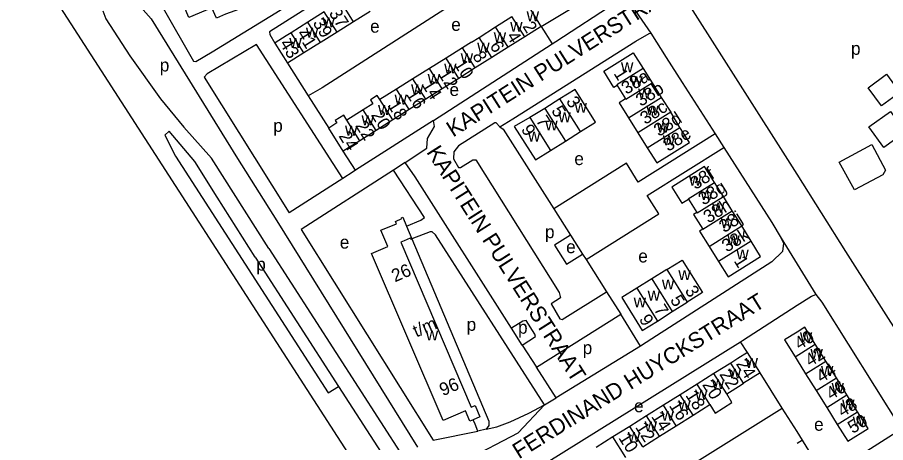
# Model space of a CAD drawing. Extents: x 159675 to 162108, y 386471 to 388472.
# Drawn here: x 160257.2 to 160527.6, y 386875.3 to 387007.7 of the extents above; entities that cross this region are included whole.
import ezdxf

# ---------------------------------------------------------------- set-up
doc = ezdxf.new("R2010")
doc.units = 0
for name, color, linetype in [('BLT_Basislijn', 7, 'Continuous'), ('BLT_Bebouwing', 7, 'Continuous'), ('BLT_Centroide', 7, 'Continuous'), ('BLT_Huisnummer', 7, 'Continuous'), ('BLT_Huisnummer_ tussenligend', 7, 'Continuous'), ('BLT_Huisnummer_reeks', 7, 'Continuous'), ('BLT_Onderverdeling_panden', 7, 'Continuous'), ('BLT_Straatnaam', 7, 'Continuous'), ('BLT_Vlakafsluiter', 7, 'Continuous')]:
    doc.layers.add(name, color=color, linetype=linetype)

msp = doc.modelspace()

# ---------------------------------------------------------------- linework, layer by layer
at = {"layer": 'BLT_Basislijn'}
for p, q in [((160235.65, 387064.95), (160365.63, 386863.54)), ((160420.34, 387004.94), (160431.24, 387011.46)), ((160420.34, 387004.94), (160423.68, 386999.46)), ((160386.81, 386975.67), (160423.68, 386999.46)), ((160459.17, 386995.28), (160464.19, 386987.47)), ((160341.28, 386993.44), (160347.73, 386983.33)), ((160464.19, 386987.47), (160474.44, 386971.47)), ((160347.73, 386983.33), (160354.14, 386973.29)), ((160407.46, 386973.61), (160411.44, 386976.1)), ((160386.81, 386975.67), (160362.5, 386960.12)), ((160474.44, 386971.47), (160477.14, 386967.24)), ((160362.5, 386960.12), (160358.67, 386966.08)), ((160477.14, 386967.24), (160492.1, 386943.88)), ((160377.95, 386962.57), (160374.28, 386960.14)), ((160374.28, 386960.14), (160345.59, 386941.66)), ((160358.5, 386957.59), (160341.8, 386946.82)), ((160424.26, 386948.11), (160429.48, 386939.9)), ((160338.01, 386944.36), (160381.82, 386873.92)), ((160345.59, 386941.66), (160386.7, 386876.08)), ((160429.48, 386939.9), (160433.2, 386934.04)), ((160335.47, 386935.73), (160377.24, 386871.02)), ((160331.27, 386933.02), (160357.22, 386892.81)), ((160433.2, 386934.04), (160434.29, 386932.31)), ((160434.29, 386932.31), (160440.68, 386922.26)), ((160440.68, 386922.26), (160445.07, 386915.33)), ((160418.85, 386898.85), (160445.07, 386915.33)), ((160451.21, 386905.38), (160445.07, 386915.33)), ((160414.36, 386905.69), (160411.09, 386910.99)), ((160414.36, 386905.69), (160418.85, 386898.85)), ((160419.31, 386867.46), (160482.4, 386906.73)), ((160454.75, 386907.67), (160451.21, 386905.38)), ((160484.56, 386903.39), (160482.4, 386906.73)), ((160451.21, 386905.38), (160425.01, 386889.23)), ((160425.01, 386889.23), (160418.85, 386898.85)), ((160495.39, 386886.04), (160488.54, 386897.08)), ((160357.22, 386892.81), (160373.03, 386868.31)), ((160421.38, 386887.05), (160425.01, 386889.23)), ((160386.7, 386876.08), (160400.6, 386878.88)), ((160403.22, 386879.49), (160400.6, 386878.88))]:
    msp.add_line(p, q, dxfattribs=at)
for points in [[(160333.82, 387095.59), (160375.34, 387029.53), (160375.25, 387028.32), (160335.68, 387003.2), (160335.77, 387002.42), (160337.31, 386999.73)], [(160273.78, 387033.99), (160276.63, 387029.27), (160281.51, 387024.15), (160287.91, 387019.17), (160292.21, 387014.87), (160298.81, 387007.31)], [(160423.68, 386999.46), (160424.86, 387000.23), (160443.65, 387012.48), (160444.67, 387013.53), (160445.27, 387016.1), (160443.53, 387019.43)], [(160533.79, 386905.62), (160515.13, 386934.8), (160500, 386958.89), (160461.83, 387019.07)], [(160302.57, 387010.6), (160312, 386994.07), (160312.77, 386993.96), (160317.82, 386996.98), (160338.99, 387010.03), (160341.08, 387011.57), (160341.11, 387012), (160339.33, 387014.67), (160338.5, 387014.72), (160322, 387008.71)], [(160283.75, 387009.73), (160284.72, 387007.34), (160292.21, 386995.74)], [(160390.29, 387010.31), (160352.07, 386985.85), (160347.73, 386983.33)], [(160298.81, 387007.31), (160325.69, 386963.8), (160338.01, 386944.36)], [(160411.44, 386976.1), (160449.74, 387000.38), (160453.93, 387002.71), (160454.47, 387002.79), (160459.17, 386995.28)], [(160358.5, 386957.59), (160331.66, 386999.27), (160316.29, 386990.14), (160315.34, 386989.12), (160341.8, 386946.82)], [(160292.21, 386995.74), (160301.73, 386982.37), (160308.99, 386973.58), (160317.68, 386963.9)], [(160377.95, 386962.57), (160384.68, 386966.96), (160384.86, 386970.03), (160387.12, 386973.76), (160386.81, 386975.67)], [(160407.46, 386973.61), (160406.33, 386974.87), (160405.86, 386974.87), (160394.57, 386967.7), (160393.1, 386965.82), (160393, 386963.67), (160394.57, 386960.98), (160395.21, 386961), (160399.01, 386963.38), (160399.9, 386963.37), (160425.93, 386922.03), (160426.34, 386920.43), (160423.39, 386918.49), (160426.15, 386913.86), (160426.79, 386913.67), (160440.68, 386922.26)], [(160407.46, 386973.61), (160408.48, 386972.97), (160424.26, 386948.11)], [(160331.27, 386933.02), (160319.42, 386951.78), (160312.44, 386962.83), (160304.43, 386972.26), (160303.14, 386971.09), (160306.42, 386964.5)], [(160474.44, 386971.47), (160450.55, 386956.45), (160446.91, 386962.33), (160424.26, 386948.11)], [(160434.29, 386932.31), (160456.9, 386946.56), (160453.26, 386952.3), (160477.14, 386967.24)], [(160306.42, 386964.5), (160354, 386890.77), (160357.22, 386892.81)], [(160335.47, 386935.73), (160317.68, 386963.9)], [(160411.09, 386910.99), (160381.04, 386958.13), (160377.95, 386962.57)], [(160362.5, 386960.12), (160361.8, 386959.68), (160358.5, 386957.59)], [(160378.34, 386942.74), (160382.79, 386944.58), (160383.93, 386945.37), (160374.28, 386960.14)], [(160492.1, 386943.88), (160495.07, 386939.02)], [(160421.38, 386887.05), (160387.4, 386939.99), (160386.32, 386940.99), (160385.7, 386940.99), (160380.03, 386938.77)], [(160380.03, 386938.77), (160404.04, 386881.96), (160404.02, 386880.65), (160403.22, 386879.49)], [(160429.48, 386939.9), (160424.5, 386936.8), (160428.21, 386930.91), (160433.2, 386934.04)], [(160495.07, 386939.02), (160495.72, 386937.42), (160495.45, 386934.78), (160492.11, 386931.6), (160454.75, 386907.67)], [(160482.4, 386906.73), (160483, 386907.1), (160500, 386918.1), (160504.51, 386920.91), (160505.85, 386921.44)], [(160505.85, 386921.44), (160507.66, 386919.05), (160532.28, 386879.76)], [(160414.36, 386905.69), (160418.52, 386908.37), (160418.33, 386909.12), (160415.65, 386913.39), (160414.59, 386913.11), (160411.09, 386910.99)], [(160377.24, 386871.02), (160383.02, 386866.69), (160388.69, 386866.26), (160396.85, 386869.81), (160413.09, 386878.37), (160421.38, 386887.05)], [(160403.22, 386879.49), (160406.53, 386880.26), (160410.62, 386881.78), (160416.41, 386884.51), (160421.38, 386887.05)], [(160432.59, 386846.5), (160443.32, 386853.54), (160495.39, 386886.04)], [(160501.68, 386876.08), (160500, 386878.77), (160495.39, 386886.04)], [(160400.6, 386878.88), (160399.7, 386881.09), (160399.11, 386882.4)], [(160532.28, 386879.76), (160531.96, 386879.22), (160509.46, 386864.89), (160508.91, 386864.54)]]:
    msp.add_lwpolyline(points, dxfattribs=at)
for points in [[(160522.1, 386985.83), (160527.79, 386990.06), (160532.01, 386984.39), (160526.31, 386980.16)], [(160522.38, 386973.66), (160529.03, 386978.46), (160533.69, 386971.99), (160527.03, 386967.2)], [(160513.07, 386962.67), (160523.24, 386968.18), (160527.53, 386960.16), (160526.69, 386958.73), (160517.91, 386953.99)]]:
    msp.add_lwpolyline(points, close=True, dxfattribs=at)
at = {"layer": 'BLT_Bebouwing'}
for p, q in [((160352.77, 387009.44), (160347.63, 387006.21)), ((160367.05, 387009.54), (160361.9, 387006.32)), ((160347.63, 387006.21), (160342.48, 387002.98)), ((160361.9, 387006.32), (160356.75, 387003.09)), ((160406.08, 387004.79), (160411.2, 387008.06)), ((160356.75, 387003.09), (160351.81, 387000)), ((160400.96, 387001.52), (160406.08, 387004.79)), ((160420.34, 387004.94), (160415.2, 387001.71)), ((160398.59, 387000), (160400.96, 387001.52)), ((160415.2, 387001.71), (160410.06, 386998.47)), ((160337.5, 386999.85), (160337.31, 386999.73)), ((160337.31, 386999.73), (160341.28, 386993.44)), ((160351.6, 386999.87), (160346.44, 386996.65)), ((160351.81, 387000), (160351.6, 386999.87)), ((160395.83, 386998.27), (160390.67, 386995.06)), ((160398.59, 387000), (160395.83, 386998.27)), ((160410.06, 386998.47), (160404.93, 386995.23)), ((160346.44, 386996.65), (160341.28, 386993.44)), ((160390.67, 386995.06), (160385.52, 386991.84)), ((160404.93, 386995.23), (160399.79, 386991.99)), ((160385.52, 386991.84), (160380.37, 386988.62)), ((160399.79, 386991.99), (160394.65, 386988.75)), ((160452.03, 386991.79), (160454.9, 386987.41)), ((160380.37, 386988.62), (160375.21, 386985.4)), ((160394.65, 386988.75), (160389.51, 386985.51)), ((160454.9, 386987.41), (160457.64, 386982.83)), ((160375.21, 386985.4), (160370.06, 386982.19)), ((160389.51, 386985.51), (160384.37, 386982.27)), ((160443.98, 386986.57), (160446.58, 386982.42)), ((160384.37, 386982.27), (160379.23, 386979.03)), ((160426.14, 386982.34), (160421.47, 386979.39)), ((160457.64, 386982.83), (160460.67, 386978.2)), ((160364.91, 386978.97), (160359.76, 386975.75)), ((160379.23, 386979.03), (160374.09, 386975.79)), ((160421.47, 386979.39), (160416.73, 386976.54)), ((160447.47, 386976.47), (160450.41, 386971.78)), ((160463.51, 386973.46), (160460.67, 386978.2)), ((160358.67, 386966.08), (160354.14, 386973.29)), ((160374.09, 386975.79), (160368.95, 386972.55)), ((160368.95, 386972.55), (160363.81, 386969.32)), ((160427.85, 386969.23), (160432.53, 386972.17)), ((160450.41, 386971.78), (160453.34, 386967.09)), ((160363.81, 386969.32), (160360.28, 386967.09)), ((160423.17, 386966.29), (160427.85, 386969.23)), ((160360.28, 386967.09), (160358.67, 386966.08)), ((160477.07, 386952.01), (160474.23, 386956.33)), ((160479.77, 386947.48), (160477.07, 386952.01)), ((160466.19, 386951.11), (160468.79, 386946.96)), ((160482.83, 386942.82), (160479.77, 386947.48)), ((160378.34, 386942.74), (160380.03, 386938.77)), ((160485.68, 386938.04), (160482.83, 386942.82)), ((160472.57, 386936.39), (160475.52, 386931.68)), ((160459.47, 386929.26), (160454.78, 386926.34)), ((160454.78, 386926.34), (160450.09, 386923.42)), ((160461.12, 386916.15), (160465.81, 386919.07)), ((160456.49, 386913.14), (160461.12, 386916.15)), ((160508.94, 386900.71), (160505.65, 386905.96)), ((160499.35, 386902.02), (160500, 386900.98)), ((160500, 386900.98), (160502.64, 386896.76)), ((160512.23, 386895.45), (160508.94, 386900.71)), ((160479.33, 386900.09), (160474.09, 386896.8)), ((160474.09, 386896.8), (160468.85, 386893.51)), ((160488.54, 386897.08), (160483.31, 386893.78)), ((160502.64, 386896.76), (160505.93, 386891.5)), ((160515.52, 386890.2), (160512.23, 386895.45)), ((160468.85, 386893.51), (160463.61, 386890.23)), ((160463.61, 386890.23), (160458.37, 386886.94)), ((160505.93, 386891.5), (160509.21, 386886.25)), ((160518.81, 386884.94), (160515.52, 386890.2)), ((160458.37, 386886.94), (160453.13, 386883.65)), ((160467.61, 386883.88), (160472.84, 386887.18)), ((160509.21, 386886.25), (160512.5, 386880.99)), ((160453.13, 386883.65), (160447.89, 386880.36)), ((160462.38, 386880.58), (160467.61, 386883.88)), ((160447.89, 386880.36), (160442.65, 386877.08)), ((160457.15, 386877.28), (160462.38, 386880.58)), ((160442.65, 386877.08), (160437.4, 386873.79)), ((160451.91, 386873.98), (160457.15, 386877.28)), ((160501.68, 386876.08), (160500, 386875.02))]:
    msp.add_line(p, q, dxfattribs=at)
for points in [[(160322, 387008.71), (160319.16, 387007.5), (160317.79, 387010.73), (160310.61, 387007.68), (160288.65, 387059.5), (160285.32, 387058.09), (160281.8, 387066.39), (160289.81, 387069.78)], [(160420.34, 387004.94), (160417.93, 387008.8), (160416.34, 387011.35)], [(160342.48, 387002.98), (160340.84, 387001.95), (160337.5, 386999.85)], [(160443.98, 386986.57), (160442.97, 386985.93), (160439.83, 386990.95), (160448.96, 386996.67), (160452.03, 386991.79)], [(160432.53, 386972.17), (160437.21, 386975.11), (160430.84, 386985.25), (160426.14, 386982.34)], [(160370.06, 386982.19), (160369.25, 386983.38), (160367.13, 386982.05), (160367.89, 386980.83), (160364.91, 386978.97)], [(160446.58, 386982.42), (160444.54, 386981.16), (160447.47, 386976.47)], [(160359.76, 386975.75), (160358.84, 386977.33), (160356.15, 386975.64), (160356.64, 386974.86), (160354.14, 386973.29)], [(160416.73, 386976.54), (160411.93, 386973.78), (160418.48, 386963.35), (160423.17, 386966.29)], [(160453.34, 386967.09), (160456.28, 386962.4), (160466.45, 386968.77), (160463.51, 386973.46)], [(160474.23, 386956.33), (160471.14, 386961.3), (160461, 386954.87), (160464.15, 386949.83), (160466.19, 386951.11)], [(160468.79, 386946.96), (160467.77, 386946.33), (160470.64, 386941.75)], [(160399.11, 386882.4), (160398.08, 386881.96), (160396.7, 386885.17), (160389.78, 386882.2), (160367.51, 386934.2), (160372.59, 386936.37), (160370.41, 386941.44), (160375.21, 386943.49), (160374.91, 386944.21), (160376.91, 386945.07), (160376.8, 386945.33), (160377.17, 386945.48), (160378.34, 386942.74)], [(160470.64, 386941.75), (160469.61, 386941.11), (160472.57, 386936.39)], [(160380.03, 386938.77), (160379.67, 386938.61), (160379.5, 386939), (160377.68, 386938.18), (160376.55, 386937.7), (160398.54, 386886.34), (160399.72, 386886.85), (160401.23, 386883.31), (160399.11, 386882.4)], [(160475.52, 386931.68), (160478.48, 386926.96), (160488.61, 386933.31), (160485.68, 386938.04)], [(160459.47, 386929.26), (160464.16, 386932.18), (160470.49, 386922.01), (160465.81, 386919.07)], [(160450.09, 386923.42), (160445.4, 386920.5), (160451.77, 386910.26), (160456.49, 386913.14)], [(160505.65, 386905.96), (160502.37, 386911.22), (160500, 386909.74)], [(160500, 386909.74), (160496.06, 386907.27), (160499.35, 386902.02)], [(160484.56, 386903.39), (160481.55, 386901.48), (160479.33, 386900.09)], [(160488.54, 386897.08), (160487.08, 386899.4), (160484.56, 386903.39)], [(160478.08, 386890.48), (160482.55, 386893.3), (160483.31, 386893.78)], [(160472.84, 386887.18), (160474.52, 386884.49), (160479.72, 386887.77), (160478.08, 386890.48)], [(160512.5, 386880.99), (160515.79, 386875.74), (160522.1, 386879.68), (160518.81, 386884.94)], [(160505.63, 386869.78), (160503.17, 386873.7), (160501.68, 386876.08)]]:
    msp.add_lwpolyline(points, dxfattribs=at)
at = {"layer": 'BLT_Onderverdeling_panden'}
for p, q in [((160361.9, 387006.32), (160357.92, 387012.67)), ((160356.75, 387003.09), (160352.77, 387009.44)), ((160351.6, 386999.87), (160347.63, 387006.21)), ((160415.2, 387001.71), (160411.2, 387008.06)), ((160346.44, 386996.65), (160342.48, 387002.98)), ((160410.06, 386998.47), (160406.08, 387004.79)), ((160404.93, 386995.23), (160400.96, 387001.52)), ((160399.79, 386991.99), (160395.83, 386998.27)), ((160394.65, 386988.75), (160390.67, 386995.06)), ((160389.51, 386985.51), (160385.52, 386991.84)), ((160384.37, 386982.27), (160380.37, 386988.62)), ((160379.23, 386979.03), (160375.21, 386985.4)), ((160374.09, 386975.79), (160370.06, 386982.19)), ((160432.53, 386972.17), (160426.14, 386982.34)), ((160447.47, 386976.47), (160457.64, 386982.83)), ((160368.95, 386972.55), (160364.91, 386978.97)), ((160421.47, 386979.39), (160427.85, 386969.23)), ((160416.73, 386976.54), (160423.17, 386966.29)), ((160460.67, 386978.2), (160450.41, 386971.78)), ((160363.81, 386969.32), (160359.76, 386975.75)), ((160453.34, 386967.09), (160463.51, 386973.46)), ((160470.64, 386941.75), (160479.77, 386947.48)), ((160472.57, 386936.39), (160482.83, 386942.82)), ((160485.68, 386938.04), (160475.52, 386931.68)), ((160459.47, 386929.26), (160465.81, 386919.07)), ((160454.78, 386926.34), (160461.12, 386916.15)), ((160450.09, 386923.42), (160456.49, 386913.14)), ((160499.35, 386902.02), (160505.65, 386905.96)), ((160502.64, 386896.76), (160508.94, 386900.71)), ((160483.31, 386893.78), (160479.33, 386900.09)), ((160478.08, 386890.48), (160474.09, 386896.8)), ((160505.93, 386891.5), (160512.23, 386895.45)), ((160472.84, 386887.18), (160468.85, 386893.51)), ((160467.61, 386883.88), (160463.61, 386890.23)), ((160509.21, 386886.25), (160515.52, 386890.2)), ((160462.38, 386880.58), (160458.37, 386886.94)), ((160512.5, 386880.99), (160518.81, 386884.94)), ((160457.15, 386877.28), (160453.13, 386883.65)), ((160451.91, 386873.98), (160447.89, 386880.36)), ((160446.68, 386870.68), (160442.65, 386877.08))]:
    msp.add_line(p, q, dxfattribs=at)
for points in [[(160452.03, 386991.79), (160443.9, 386986.7), (160443.98, 386986.57)], [(160446.58, 386982.42), (160446.66, 386982.3), (160454.9, 386987.41)], [(160466.19, 386951.11), (160466.11, 386951.24), (160474.23, 386956.33)], [(160468.79, 386946.96), (160468.87, 386946.84), (160477.07, 386952.01)]]:
    msp.add_lwpolyline(points, dxfattribs=at)
at = {"layer": 'BLT_Vlakafsluiter'}
for p, q in [((160445.27, 387016.1), (160454.47, 387002.79)), ((160495.07, 386939.02), (160505.85, 386921.44))]:
    msp.add_line(p, q, dxfattribs=at)

# ---------------------------------------------------------------- texts
at = {"layer": 'BLT_Centroide'}
for s, p in [('w', (160415.77, 387006.53)), ('w', (160352.19, 387004.66)), ('e', (160367.03, 387002.98)), ('e', (160392.29, 387003.55)), ('w', (160410.64, 387003.28)), ('w', (160347.05, 387001.44)), ('w', (160405.52, 387000.02)), ('w', (160341.88, 386998.2)), ('w', (160400.38, 386996.77)), ('p', (160516.78, 386996.07)), ('w', (160395.23, 386993.52)), ('p', (160301.53, 386990.9)), ('w', (160390.08, 386990.28)), ('w', (160445.15, 386990.65)), ('w', (160384.94, 386987.05)), ('w', (160448.03, 386986.36)), ('w', (160379.8, 386983.81)), ('e', (160391.75, 386983.26)), ('w', (160450.5, 386982.42)), ('w', (160374.64, 386980.61)), ('w', (160369.5, 386977.38)), ('w', (160430.69, 386978.04)), ('w', (160453.03, 386977.21)), ('w', (160364.36, 386974.14)), ('w', (160425.66, 386975.1)), ('p', (160336.85, 386972.08)), ('w', (160359.22, 386970.91)), ('w', (160421.57, 386972.53)), ('w', (160456.33, 386971.87)), ('w', (160416.18, 386969.07)), ('w', (160458.16, 386967.93)), ('e', (160430.63, 386961.75)), ('w', (160466.33, 386955.32)), ('w', (160469.91, 386950.82)), ('w', (160473.5, 386946.95)), ('w', (160476.24, 386942.09)), ('p', (160421.49, 386938.97)), ('e', (160357.59, 386935.74)), ('w', (160478.28, 386936.82)), ('e', (160428.07, 386934.31)), ('w', (160481.09, 386932.38)), ('e', (160450.53, 386931.42)), ('p', (160331.56, 386928.88)), ('w', (160463.02, 386925.91)), ('w', (160457.89, 386923.03)), ('w', (160453.46, 386919.51)), ('w', (160449.1, 386917.4)), ('p', (160397.09, 386910.12)), ('p', (160413.09, 386909.23)), ('w', (160384.38, 386907.12)), ('w', (160500.86, 386906.62)), ('p', (160433.23, 386902.87)), ('w', (160504.15, 386901.38)), ('w', (160483.94, 386898.59)), ('w', (160478.7, 386895.28)), ('w', (160507.44, 386896.09)), ('w', (160473.47, 386891.98)), ('w', (160510.72, 386890.84)), ('w', (160468.23, 386888.7)), ('e', (160449.22, 386884.76)), ('w', (160462.98, 386885.41)), ('w', (160514.02, 386885.59)), ('w', (160457.75, 386882.11)), ('w', (160452.52, 386878.83)), ('e', (160505.29, 386879.01)), ('w', (160517.3, 386880.34)), ('w', (160447.28, 386875.52))]:
    msp.add_text(s, height=4, dxfattribs=at).set_placement(p)
at = {"layer": 'BLT_Huisnummer'}
for s, rotation, p in [('39', 302.0288, (160349.02, 387006.01)), ('2', 302.2244, (160414.36, 387004.97)), ('6', 302.2244, (160404.14, 386998.88)), ('43', 302.0288, (160338.72, 386999.56)), ('10', 302.2244, (160393, 386993.17)), ('1', 302.2244, (160442.75, 386990.26)), ('38a', 32.2515, (160446.87, 386983.58)), ('14', 302.2244, (160383.02, 386986.69)), ('38b', 32.2515, (160451.35, 386979.84)), ('18', 302.2244, (160372.33, 386980.38)), ('3', 302.2244, (160427.92, 386981.62)), ('5', 302.2244, (160423.31, 386978.69)), ('38c', 32.2515, (160452.7, 386974.22)), ('38d', 32.2515, (160456.95, 386970.48)), ('7', 302.2244, (160418.53, 386975.6)), ('9', 302.2244, (160413.9, 386972.88)), ('24', 302.2244, (160357.1, 386970.8)), ('38e', 32.2515, (160459.86, 386965.82)), ('38f', 32.2515, (160468.35, 386953.96)), ('38g', 32.2515, (160470.83, 386949.07)), ('38h', 32.2515, (160472.4, 386943.49)), ('38j', 32.2515, (160477.28, 386940.52)), ('38k', 32.2515, (160478.13, 386934.45)), ('1', 302.2244, (160480.16, 386931.91)), ('3', 302.2244, (160464.91, 386922.67)), ('5', 302.2244, (160460.31, 386919.73)), ('7', 302.2244, (160455.25, 386916.8)), ('9', 302.2244, (160450.63, 386913.73)), ('40', 32.0405, (160500.72, 386904.06)), ('24', 302.2405, (160480.84, 386899.86)), ('44', 32.0405, (160507.54, 386893.81)), ('18', 302.2405, (160465.1, 386890.07)), ('14', 302.2405, (160454.45, 386883.45)), ('50', 32.0405, (160517.33, 386877.96)), ('10', 302.2405, (160444.23, 386876.81))]:
    msp.add_text(s, height=4, rotation=rotation, dxfattribs=at).set_placement(p)
at = {"layer": 'BLT_Huisnummer_ tussenligend'}
for s, rotation, p in [('37', 302.0353, (160354.07, 387009.07)), ('41', 302.0353, (160344.07, 387002.67)), ('4', 302.2207, (160409.4, 387001.87)), ('8', 302.2207, (160398.75, 386995.71)), ('12', 302.2207, (160388.11, 386990.06)), ('16', 302.2207, (160378.13, 386983.79)), ('20', 302.2207, (160367.19, 386977.34)), ('22', 302.2207, (160362.29, 386974.05)), ('42', 32.0405, (160504.04, 386898.82)), ('22', 302.2378, (160475.67, 386896.62)), ('20', 302.2378, (160470.33, 386893.36)), ('46', 32.0405, (160510.58, 386888.43)), ('16', 302.2378, (160459.97, 386886.83)), ('48', 32.0405, (160514.13, 386883.1)), ('12', 302.2378, (160449.47, 386880.12))]:
    msp.add_text(s, height=4, rotation=rotation, dxfattribs=at).set_placement(p)
at = {"layer": 'BLT_Huisnummer_reeks'}
for s, rotation, p in [('26', 23.1795, (160374.74, 386925.2)), ('t/m', 23.1826, (160381.4, 386908.02)), ('96', 23.1826, (160389.65, 386889.73))]:
    msp.add_text(s, height=4, rotation=rotation, dxfattribs=at).set_placement(p)
at = {"layer": 'BLT_Straatnaam'}
for s, rotation, p in [('KAPITEIN PULVERSTRAAT', 32.4712, (160392.86, 386970.29)), ('KAPITEIN PULVERSTRAAT', 302.4611, (160384.42, 386965.8)), ('FERDINAND HUYCKSTRAAT', 31.8297, (160413.37, 386870.07)), ('REYNHOVESTRAAT', 31.1301, (160483.35, 386838.34))]:
    msp.add_text(s, height=5, rotation=rotation, dxfattribs=at).set_placement(p)

doc.saveas('drawing.dxf')
